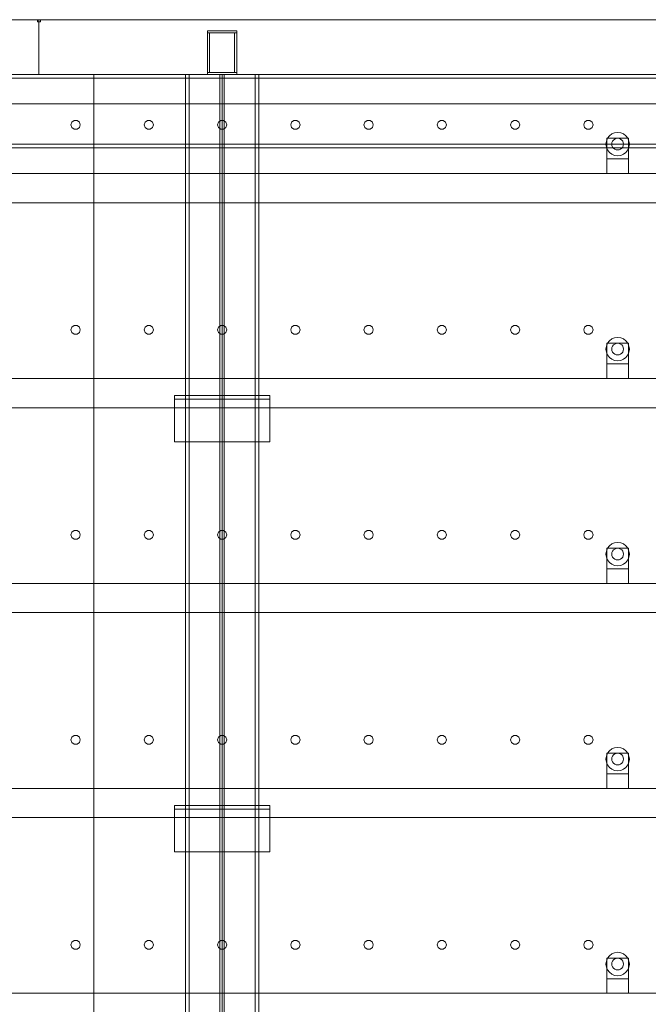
# Model space of a CAD drawing. Header units: millimetres. Extents: x -4395 to 65662, y -65530 to 6847.
# Tile 1002 of 1034: x 58185 to 59043, y 1655 to 3000. Entities that reach past the tile are written whole.
import ezdxf

# ---------------------------------------------------------------- set-up
doc = ezdxf.new("R2010")
doc.units = ezdxf.units.MM
doc.layers.add('lateral_secador', color=7, linetype='Continuous', lineweight=0)

msp = doc.modelspace()

# ---------------------------------------------------------------- linework, layer by layer
at = {"layer": 'lateral_secador'}
for p, q in [((57211.134, 3000), (58211.134, 3000)), ((58209.134, 3000), (58213.134, 3000)), ((58209.134, 3000), (58209.134, 2997)), ((58211.134, 2925), (58211.134, 3000)), ((58211.134, 3000), (59211.134, 3000)), ((58213.134, 2997), (58213.134, 3000)), ((58209.134, 2997), (58213.134, 2997)), ((58441.134, 2985), (58481.134, 2985)), ((58441.134, 2985), (58441.134, 2982)), ((58441.134, 2982), (58481.134, 2982)), ((58441.134, 2982), (58444.134, 2982)), ((58441.134, 2982), (58441.134, 2928)), ((58444.134, 2928), (58444.134, 2982)), ((58478.134, 2982), (58481.134, 2982)), ((58478.134, 2982), (58478.134, 2928)), ((58481.134, 2982), (58481.134, 2985)), ((58481.134, 2928), (58481.134, 2982)), ((40461.134, 2925), (60461.134, 2925)), ((40461.134, 2920), (60461.134, 2920)), ((57211.134, 2925), (58211.134, 2925)), ((57836.134, 2925), (58286.134, 2925)), ((58211.134, 2925), (59211.134, 2925)), ((58286.134, 0), (58286.134, 2925)), ((58286.134, 2925), (58461.134, 2925)), ((58286.134, 1400), (58286.134, 2925)), ((58411.134, 2925), (58511.134, 2925)), ((58411.134, 2925), (58411.134, 20)), ((58411.134, 2925), (58416.134, 2925)), ((58416.134, 20), (58416.134, 2925)), ((58441.134, 2928), (58481.134, 2928)), ((58441.134, 2928), (58441.134, 2925)), ((58441.134, 2928), (58444.134, 2928)), ((58441.134, 2925), (58481.134, 2925)), ((58458.134, 2925), (58464.134, 2925)), ((58458.134, 2925), (58458.134, 60)), ((58461.134, 0), (58461.134, 2925)), ((58461.134, 2925), (59461.134, 2925)), ((58464.134, 60), (58464.134, 2925)), ((58478.134, 2928), (58481.134, 2928)), ((58481.134, 2925), (58481.134, 2928)), ((58506.134, 2925), (58511.134, 2925)), ((58506.134, 2925), (58506.134, 20)), ((58511.134, 20), (58511.134, 2925)), ((40461.134, 2885), (60461.134, 2885)), ((58255.997, 2860.082), (58254.784, 2856.35)), ((58254.784, 2856.35), (58255.997, 2852.618)), ((58259.172, 2862.389), (58255.997, 2860.082)), ((58255.997, 2852.618), (58259.172, 2850.311)), ((58263.096, 2862.389), (58259.172, 2862.389)), ((58266.271, 2860.082), (58263.096, 2862.389)), ((58263.096, 2850.311), (58266.271, 2852.618)), ((58267.484, 2856.35), (58266.271, 2860.082)), ((58266.271, 2852.618), (58267.484, 2856.35)), ((58355.997, 2860.082), (58354.784, 2856.35)), ((58354.784, 2856.35), (58355.997, 2852.618)), ((58359.172, 2862.389), (58355.997, 2860.082)), ((58355.997, 2852.618), (58359.172, 2850.311)), ((58363.096, 2862.389), (58359.172, 2862.389)), ((58366.271, 2860.082), (58363.096, 2862.389)), ((58363.096, 2850.311), (58366.271, 2852.618)), ((58367.484, 2856.35), (58366.271, 2860.082)), ((58366.271, 2852.618), (58367.484, 2856.35)), ((58455.997, 2860.082), (58454.784, 2856.35)), ((58454.784, 2856.35), (58455.997, 2852.618)), ((58459.172, 2862.389), (58455.997, 2860.082)), ((58455.997, 2852.618), (58459.172, 2850.311)), ((58463.096, 2862.389), (58459.172, 2862.389)), ((58466.271, 2860.082), (58463.096, 2862.389)), ((58463.096, 2850.311), (58466.271, 2852.618)), ((58467.484, 2856.35), (58466.271, 2860.082)), ((58466.271, 2852.618), (58467.484, 2856.35)), ((58555.997, 2860.082), (58554.784, 2856.35)), ((58554.784, 2856.35), (58555.997, 2852.618)), ((58559.172, 2862.389), (58555.997, 2860.082)), ((58555.997, 2852.618), (58559.172, 2850.311)), ((58563.096, 2862.389), (58559.172, 2862.389)), ((58566.271, 2860.082), (58563.096, 2862.389)), ((58563.096, 2850.311), (58566.271, 2852.618)), ((58567.484, 2856.35), (58566.271, 2860.082)), ((58566.271, 2852.618), (58567.484, 2856.35)), ((58655.997, 2860.082), (58654.784, 2856.35)), ((58654.784, 2856.35), (58655.997, 2852.618)), ((58659.172, 2862.389), (58655.997, 2860.082)), ((58655.997, 2852.618), (58659.172, 2850.311)), ((58663.096, 2862.389), (58659.172, 2862.389)), ((58666.271, 2860.082), (58663.096, 2862.389)), ((58663.096, 2850.311), (58666.271, 2852.618)), ((58667.484, 2856.35), (58666.271, 2860.082)), ((58666.271, 2852.618), (58667.484, 2856.35)), ((58755.997, 2860.082), (58754.784, 2856.35)), ((58754.784, 2856.35), (58755.997, 2852.618)), ((58759.172, 2862.389), (58755.997, 2860.082)), ((58755.997, 2852.618), (58759.172, 2850.311)), ((58763.096, 2862.389), (58759.172, 2862.389)), ((58766.271, 2860.082), (58763.096, 2862.389)), ((58763.096, 2850.311), (58766.271, 2852.618)), ((58767.484, 2856.35), (58766.271, 2860.082)), ((58766.271, 2852.618), (58767.484, 2856.35)), ((58855.997, 2860.082), (58854.784, 2856.35)), ((58854.784, 2856.35), (58855.997, 2852.618)), ((58859.172, 2862.389), (58855.997, 2860.082)), ((58855.997, 2852.618), (58859.172, 2850.311)), ((58863.096, 2862.389), (58859.172, 2862.389)), ((58866.271, 2860.082), (58863.096, 2862.389)), ((58863.096, 2850.311), (58866.271, 2852.618)), ((58867.484, 2856.35), (58866.271, 2860.082)), ((58866.271, 2852.618), (58867.484, 2856.35)), ((58955.997, 2860.082), (58954.784, 2856.35)), ((58954.784, 2856.35), (58955.997, 2852.618)), ((58959.172, 2862.389), (58955.997, 2860.082)), ((58955.997, 2852.618), (58959.172, 2850.311)), ((58963.096, 2862.389), (58959.172, 2862.389)), ((58966.271, 2860.082), (58963.096, 2862.389)), ((58963.096, 2850.311), (58966.271, 2852.618)), ((58967.484, 2856.35), (58966.271, 2860.082)), ((58966.271, 2852.618), (58967.484, 2856.35)), ((58259.172, 2850.311), (58263.096, 2850.311)), ((58359.172, 2850.311), (58363.096, 2850.311)), ((58459.172, 2850.311), (58463.096, 2850.311)), ((58559.172, 2850.311), (58563.096, 2850.311)), ((58659.172, 2850.311), (58663.096, 2850.311)), ((58759.172, 2850.311), (58763.096, 2850.311)), ((58859.172, 2850.311), (58863.096, 2850.311)), ((58959.172, 2850.311), (58963.096, 2850.311)), ((58987.277, 2838), (58985.679, 2834.141)), ((58986.134, 2838), (59016.134, 2838)), ((58986.134, 2838), (58986.134, 2810)), ((58989.82, 2841.314), (58987.277, 2838)), ((58993.134, 2843.856), (58989.82, 2841.314)), ((58996.993, 2845.455), (58993.134, 2843.856)), ((59001.134, 2846), (58996.993, 2845.455)), ((59001.134, 2838), (58999.063, 2837.727)), ((59005.275, 2845.455), (59001.134, 2846)), ((59003.204, 2837.727), (59001.134, 2838)), ((59009.134, 2843.856), (59005.275, 2845.455)), ((59012.448, 2841.314), (59009.134, 2843.856)), ((59014.99, 2838), (59012.448, 2841.314)), ((59016.589, 2834.141), (59014.99, 2838)), ((59016.134, 2810), (59016.134, 2838)), ((40461.134, 2830), (60461.134, 2830)), ((40461.134, 2825), (60461.134, 2825)), ((58985.679, 2834.141), (58985.134, 2830)), ((58985.134, 2830), (58985.679, 2825.859)), ((58985.679, 2825.859), (58987.277, 2822)), ((58993.406, 2832.071), (58993.134, 2830)), ((58993.134, 2830), (58993.406, 2827.929)), ((58994.206, 2834), (58993.406, 2832.071)), ((58993.406, 2827.929), (58994.206, 2826)), ((58995.477, 2835.657), (58994.206, 2834)), ((58994.206, 2826), (58995.477, 2824.343)), ((58997.134, 2836.928), (58995.477, 2835.657)), ((58999.063, 2837.727), (58997.134, 2836.928)), ((59005.134, 2836.928), (59003.204, 2837.727)), ((59006.791, 2835.657), (59005.134, 2836.928)), ((59008.062, 2834), (59006.791, 2835.657)), ((59006.791, 2824.343), (59008.062, 2826)), ((59008.861, 2832.071), (59008.062, 2834)), ((59008.062, 2826), (59008.861, 2827.929)), ((59009.134, 2830), (59008.861, 2832.071)), ((59008.861, 2827.929), (59009.134, 2830)), ((59014.99, 2822), (59016.589, 2825.859)), ((59017.134, 2830), (59016.589, 2834.141)), ((59016.589, 2825.859), (59017.134, 2830)), ((58987.277, 2822), (58989.82, 2818.686)), ((58989.82, 2818.686), (58993.134, 2816.144)), ((58993.134, 2816.144), (58996.993, 2814.545)), ((58995.477, 2824.343), (58997.134, 2823.072)), ((58996.993, 2814.545), (59001.134, 2814)), ((58997.134, 2823.072), (58999.063, 2822.273)), ((58999.063, 2822.273), (59001.134, 2822)), ((59001.134, 2822), (59003.204, 2822.273)), ((59001.134, 2814), (59005.275, 2814.545)), ((59003.204, 2822.273), (59005.134, 2823.072)), ((59005.134, 2823.072), (59006.791, 2824.343)), ((59005.275, 2814.545), (59009.134, 2816.144)), ((59009.134, 2816.144), (59012.448, 2818.686)), ((59012.448, 2818.686), (59014.99, 2822)), ((58986.134, 2810), (59016.134, 2810)), ((58986.134, 2810), (58986.134, 2790)), ((59016.134, 2790), (59016.134, 2810)), ((40811.134, 2790), (60111.134, 2790)), ((58986.134, 2790), (59016.134, 2790)), ((40811.134, 2750), (60111.134, 2750)), ((58255.997, 2580.082), (58254.784, 2576.35)), ((58254.784, 2576.35), (58255.997, 2572.618)), ((58259.172, 2582.389), (58255.997, 2580.082)), ((58255.997, 2572.618), (58259.172, 2570.311)), ((58263.096, 2582.389), (58259.172, 2582.389)), ((58259.172, 2570.311), (58263.096, 2570.311)), ((58266.271, 2580.082), (58263.096, 2582.389)), ((58263.096, 2570.311), (58266.271, 2572.618)), ((58267.484, 2576.35), (58266.271, 2580.082)), ((58266.271, 2572.618), (58267.484, 2576.35)), ((58355.997, 2580.082), (58354.784, 2576.35)), ((58354.784, 2576.35), (58355.997, 2572.618)), ((58359.172, 2582.389), (58355.997, 2580.082)), ((58355.997, 2572.618), (58359.172, 2570.311)), ((58363.096, 2582.389), (58359.172, 2582.389)), ((58359.172, 2570.311), (58363.096, 2570.311)), ((58366.271, 2580.082), (58363.096, 2582.389)), ((58363.096, 2570.311), (58366.271, 2572.618)), ((58367.484, 2576.35), (58366.271, 2580.082)), ((58366.271, 2572.618), (58367.484, 2576.35)), ((58455.997, 2580.082), (58454.784, 2576.35)), ((58454.784, 2576.35), (58455.997, 2572.618)), ((58459.172, 2582.389), (58455.997, 2580.082)), ((58455.997, 2572.618), (58459.172, 2570.311)), ((58463.096, 2582.389), (58459.172, 2582.389)), ((58459.172, 2570.311), (58463.096, 2570.311)), ((58466.271, 2580.082), (58463.096, 2582.389)), ((58463.096, 2570.311), (58466.271, 2572.618)), ((58467.484, 2576.35), (58466.271, 2580.082)), ((58466.271, 2572.618), (58467.484, 2576.35)), ((58555.997, 2580.082), (58554.784, 2576.35)), ((58554.784, 2576.35), (58555.997, 2572.618)), ((58559.172, 2582.389), (58555.997, 2580.082)), ((58555.997, 2572.618), (58559.172, 2570.311)), ((58563.096, 2582.389), (58559.172, 2582.389)), ((58559.172, 2570.311), (58563.096, 2570.311)), ((58566.271, 2580.082), (58563.096, 2582.389)), ((58563.096, 2570.311), (58566.271, 2572.618)), ((58567.484, 2576.35), (58566.271, 2580.082)), ((58566.271, 2572.618), (58567.484, 2576.35)), ((58655.997, 2580.082), (58654.784, 2576.35)), ((58654.784, 2576.35), (58655.997, 2572.618)), ((58659.172, 2582.389), (58655.997, 2580.082)), ((58655.997, 2572.618), (58659.172, 2570.311)), ((58663.096, 2582.389), (58659.172, 2582.389)), ((58659.172, 2570.311), (58663.096, 2570.311)), ((58666.271, 2580.082), (58663.096, 2582.389)), ((58663.096, 2570.311), (58666.271, 2572.618)), ((58667.484, 2576.35), (58666.271, 2580.082)), ((58666.271, 2572.618), (58667.484, 2576.35)), ((58755.997, 2580.082), (58754.784, 2576.35)), ((58754.784, 2576.35), (58755.997, 2572.618)), ((58759.172, 2582.389), (58755.997, 2580.082)), ((58755.997, 2572.618), (58759.172, 2570.311)), ((58763.096, 2582.389), (58759.172, 2582.389)), ((58759.172, 2570.311), (58763.096, 2570.311)), ((58766.271, 2580.082), (58763.096, 2582.389)), ((58763.096, 2570.311), (58766.271, 2572.618)), ((58767.484, 2576.35), (58766.271, 2580.082)), ((58766.271, 2572.618), (58767.484, 2576.35)), ((58855.997, 2580.082), (58854.784, 2576.35)), ((58854.784, 2576.35), (58855.997, 2572.618)), ((58859.172, 2582.389), (58855.997, 2580.082)), ((58855.997, 2572.618), (58859.172, 2570.311)), ((58863.096, 2582.389), (58859.172, 2582.389)), ((58859.172, 2570.311), (58863.096, 2570.311)), ((58866.271, 2580.082), (58863.096, 2582.389)), ((58863.096, 2570.311), (58866.271, 2572.618)), ((58867.484, 2576.35), (58866.271, 2580.082)), ((58866.271, 2572.618), (58867.484, 2576.35)), ((58955.997, 2580.082), (58954.784, 2576.35)), ((58954.784, 2576.35), (58955.997, 2572.618)), ((58959.172, 2582.389), (58955.997, 2580.082)), ((58955.997, 2572.618), (58959.172, 2570.311)), ((58963.096, 2582.389), (58959.172, 2582.389)), ((58959.172, 2570.311), (58963.096, 2570.311)), ((58966.271, 2580.082), (58963.096, 2582.389)), ((58963.096, 2570.311), (58966.271, 2572.618)), ((58967.484, 2576.35), (58966.271, 2580.082)), ((58966.271, 2572.618), (58967.484, 2576.35)), ((58987.277, 2558), (58985.679, 2554.141)), ((58986.134, 2558), (59016.134, 2558)), ((58986.134, 2558), (58986.134, 2530)), ((58989.82, 2561.314), (58987.277, 2558)), ((58993.134, 2563.856), (58989.82, 2561.314)), ((58996.993, 2565.455), (58993.134, 2563.856)), ((58995.477, 2555.657), (58994.206, 2554)), ((58997.134, 2556.928), (58995.477, 2555.657)), ((59001.134, 2566), (58996.993, 2565.455)), ((58999.063, 2557.727), (58997.134, 2556.928)), ((59001.134, 2558), (58999.063, 2557.727)), ((59005.275, 2565.455), (59001.134, 2566)), ((59003.204, 2557.727), (59001.134, 2558)), ((59005.134, 2556.928), (59003.204, 2557.727)), ((59006.791, 2555.657), (59005.134, 2556.928)), ((59009.134, 2563.856), (59005.275, 2565.455)), ((59008.062, 2554), (59006.791, 2555.657)), ((59012.448, 2561.314), (59009.134, 2563.856)), ((59014.99, 2558), (59012.448, 2561.314)), ((59016.589, 2554.141), (59014.99, 2558)), ((59016.134, 2530), (59016.134, 2558)), ((58985.679, 2554.141), (58985.134, 2550)), ((58985.134, 2550), (58985.679, 2545.859)), ((58985.679, 2545.859), (58987.277, 2542)), ((58993.406, 2552.071), (58993.134, 2550)), ((58993.134, 2550), (58993.406, 2547.929)), ((58994.206, 2554), (58993.406, 2552.071)), ((58993.406, 2547.929), (58994.206, 2546)), ((58994.206, 2546), (58995.477, 2544.343)), ((58995.477, 2544.343), (58997.134, 2543.072)), ((58997.134, 2543.072), (58999.063, 2542.273)), ((58999.063, 2542.273), (59001.134, 2542)), ((59001.134, 2542), (59003.204, 2542.273)), ((59003.204, 2542.273), (59005.134, 2543.072)), ((59005.134, 2543.072), (59006.791, 2544.343)), ((59006.791, 2544.343), (59008.062, 2546)), ((59008.861, 2552.071), (59008.062, 2554)), ((59008.062, 2546), (59008.861, 2547.929)), ((59009.134, 2550), (59008.861, 2552.071)), ((59008.861, 2547.929), (59009.134, 2550)), ((59014.99, 2542), (59016.589, 2545.859)), ((59017.134, 2550), (59016.589, 2554.141)), ((59016.589, 2545.859), (59017.134, 2550)), ((58986.134, 2530), (59016.134, 2530)), ((58986.134, 2530), (58986.134, 2510)), ((58987.277, 2542), (58989.82, 2538.686)), ((58989.82, 2538.686), (58993.134, 2536.144)), ((58993.134, 2536.144), (58996.993, 2534.545)), ((58996.993, 2534.545), (59001.134, 2534)), ((59001.134, 2534), (59005.275, 2534.545)), ((59005.275, 2534.545), (59009.134, 2536.144)), ((59009.134, 2536.144), (59012.448, 2538.686)), ((59012.448, 2538.686), (59014.99, 2542)), ((59016.134, 2510), (59016.134, 2530)), ((40811.134, 2510), (60111.134, 2510)), ((58986.134, 2510), (59016.134, 2510)), ((58396.134, 2486.5), (58526.134, 2486.5)), ((58396.134, 2486.5), (58396.134, 2423.5)), ((58396.134, 2486.5), (58396.134, 2481.5)), ((58396.134, 2481.5), (58526.134, 2481.5)), ((58526.134, 2423.5), (58526.134, 2486.5)), ((58526.134, 2481.5), (58526.134, 2486.5)), ((40811.134, 2470), (60111.134, 2470)), ((58396.134, 2423.5), (58526.134, 2423.5)), ((58255.997, 2300.082), (58254.784, 2296.35)), ((58259.172, 2302.389), (58255.997, 2300.082)), ((58263.096, 2302.389), (58259.172, 2302.389)), ((58266.271, 2300.082), (58263.096, 2302.389)), ((58267.484, 2296.35), (58266.271, 2300.082)), ((58355.997, 2300.082), (58354.784, 2296.35)), ((58359.172, 2302.389), (58355.997, 2300.082)), ((58363.096, 2302.389), (58359.172, 2302.389)), ((58366.271, 2300.082), (58363.096, 2302.389)), ((58367.484, 2296.35), (58366.271, 2300.082)), ((58455.997, 2300.082), (58454.784, 2296.35)), ((58459.172, 2302.389), (58455.997, 2300.082)), ((58463.096, 2302.389), (58459.172, 2302.389)), ((58466.271, 2300.082), (58463.096, 2302.389)), ((58467.484, 2296.35), (58466.271, 2300.082)), ((58555.997, 2300.082), (58554.784, 2296.35)), ((58559.172, 2302.389), (58555.997, 2300.082)), ((58563.096, 2302.389), (58559.172, 2302.389)), ((58566.271, 2300.082), (58563.096, 2302.389)), ((58567.484, 2296.35), (58566.271, 2300.082)), ((58655.997, 2300.082), (58654.784, 2296.35)), ((58659.172, 2302.389), (58655.997, 2300.082)), ((58663.096, 2302.389), (58659.172, 2302.389)), ((58666.271, 2300.082), (58663.096, 2302.389)), ((58667.484, 2296.35), (58666.271, 2300.082)), ((58755.997, 2300.082), (58754.784, 2296.35)), ((58759.172, 2302.389), (58755.997, 2300.082)), ((58763.096, 2302.389), (58759.172, 2302.389)), ((58766.271, 2300.082), (58763.096, 2302.389)), ((58767.484, 2296.35), (58766.271, 2300.082)), ((58855.997, 2300.082), (58854.784, 2296.35)), ((58859.172, 2302.389), (58855.997, 2300.082)), ((58863.096, 2302.389), (58859.172, 2302.389)), ((58866.271, 2300.082), (58863.096, 2302.389)), ((58867.484, 2296.35), (58866.271, 2300.082)), ((58955.997, 2300.082), (58954.784, 2296.35)), ((58959.172, 2302.389), (58955.997, 2300.082)), ((58963.096, 2302.389), (58959.172, 2302.389)), ((58966.271, 2300.082), (58963.096, 2302.389)), ((58967.484, 2296.35), (58966.271, 2300.082)), ((58254.784, 2296.35), (58255.997, 2292.618)), ((58255.997, 2292.618), (58259.172, 2290.311)), ((58259.172, 2290.311), (58263.096, 2290.311)), ((58263.096, 2290.311), (58266.271, 2292.618)), ((58266.271, 2292.618), (58267.484, 2296.35)), ((58354.784, 2296.35), (58355.997, 2292.618)), ((58355.997, 2292.618), (58359.172, 2290.311)), ((58359.172, 2290.311), (58363.096, 2290.311)), ((58363.096, 2290.311), (58366.271, 2292.618)), ((58366.271, 2292.618), (58367.484, 2296.35)), ((58454.784, 2296.35), (58455.997, 2292.618)), ((58455.997, 2292.618), (58459.172, 2290.311)), ((58459.172, 2290.311), (58463.096, 2290.311)), ((58463.096, 2290.311), (58466.271, 2292.618)), ((58466.271, 2292.618), (58467.484, 2296.35)), ((58554.784, 2296.35), (58555.997, 2292.618)), ((58555.997, 2292.618), (58559.172, 2290.311)), ((58559.172, 2290.311), (58563.096, 2290.311)), ((58563.096, 2290.311), (58566.271, 2292.618)), ((58566.271, 2292.618), (58567.484, 2296.35)), ((58654.784, 2296.35), (58655.997, 2292.618)), ((58655.997, 2292.618), (58659.172, 2290.311)), ((58659.172, 2290.311), (58663.096, 2290.311)), ((58663.096, 2290.311), (58666.271, 2292.618)), ((58666.271, 2292.618), (58667.484, 2296.35)), ((58754.784, 2296.35), (58755.997, 2292.618)), ((58755.997, 2292.618), (58759.172, 2290.311)), ((58759.172, 2290.311), (58763.096, 2290.311)), ((58763.096, 2290.311), (58766.271, 2292.618)), ((58766.271, 2292.618), (58767.484, 2296.35)), ((58854.784, 2296.35), (58855.997, 2292.618)), ((58855.997, 2292.618), (58859.172, 2290.311)), ((58859.172, 2290.311), (58863.096, 2290.311)), ((58863.096, 2290.311), (58866.271, 2292.618)), ((58866.271, 2292.618), (58867.484, 2296.35)), ((58954.784, 2296.35), (58955.997, 2292.618)), ((58955.997, 2292.618), (58959.172, 2290.311)), ((58959.172, 2290.311), (58963.096, 2290.311)), ((58963.096, 2290.311), (58966.271, 2292.618)), ((58966.271, 2292.618), (58967.484, 2296.35)), ((58985.679, 2274.141), (58985.134, 2270)), ((58987.277, 2278), (58985.679, 2274.141)), ((58986.134, 2278), (59016.134, 2278)), ((58986.134, 2278), (58986.134, 2250)), ((58989.82, 2281.314), (58987.277, 2278)), ((58993.134, 2283.856), (58989.82, 2281.314)), ((58996.993, 2285.455), (58993.134, 2283.856)), ((58994.206, 2274), (58993.406, 2272.071)), ((58995.477, 2275.657), (58994.206, 2274)), ((58997.134, 2276.928), (58995.477, 2275.657)), ((59001.134, 2286), (58996.993, 2285.455)), ((58999.063, 2277.727), (58997.134, 2276.928)), ((59001.134, 2278), (58999.063, 2277.727)), ((59005.275, 2285.455), (59001.134, 2286)), ((59003.204, 2277.727), (59001.134, 2278)), ((59005.134, 2276.928), (59003.204, 2277.727)), ((59006.791, 2275.657), (59005.134, 2276.928)), ((59009.134, 2283.856), (59005.275, 2285.455)), ((59008.062, 2274), (59006.791, 2275.657)), ((59008.861, 2272.071), (59008.062, 2274)), ((59012.448, 2281.314), (59009.134, 2283.856)), ((59014.99, 2278), (59012.448, 2281.314)), ((59016.589, 2274.141), (59014.99, 2278)), ((59016.134, 2250), (59016.134, 2278)), ((59017.134, 2270), (59016.589, 2274.141)), ((58985.134, 2270), (58985.679, 2265.859)), ((58985.679, 2265.859), (58987.277, 2262)), ((58987.277, 2262), (58989.82, 2258.686)), ((58993.406, 2272.071), (58993.134, 2270)), ((58993.134, 2270), (58993.406, 2267.929)), ((58993.406, 2267.929), (58994.206, 2266)), ((58994.206, 2266), (58995.477, 2264.343)), ((58995.477, 2264.343), (58997.134, 2263.072)), ((58997.134, 2263.072), (58999.063, 2262.273)), ((58999.063, 2262.273), (59001.134, 2262)), ((59001.134, 2262), (59003.204, 2262.273)), ((59003.204, 2262.273), (59005.134, 2263.072)), ((59005.134, 2263.072), (59006.791, 2264.343)), ((59006.791, 2264.343), (59008.062, 2266)), ((59008.062, 2266), (59008.861, 2267.929)), ((59009.134, 2270), (59008.861, 2272.071)), ((59008.861, 2267.929), (59009.134, 2270)), ((59012.448, 2258.686), (59014.99, 2262)), ((59014.99, 2262), (59016.589, 2265.859)), ((59016.589, 2265.859), (59017.134, 2270)), ((58986.134, 2250), (59016.134, 2250)), ((58986.134, 2250), (58986.134, 2230)), ((58989.82, 2258.686), (58993.134, 2256.144)), ((58993.134, 2256.144), (58996.993, 2254.545)), ((58996.993, 2254.545), (59001.134, 2254)), ((59001.134, 2254), (59005.275, 2254.545)), ((59005.275, 2254.545), (59009.134, 2256.144)), ((59009.134, 2256.144), (59012.448, 2258.686)), ((59016.134, 2230), (59016.134, 2250)), ((40811.134, 2230), (60111.134, 2230)), ((58986.134, 2230), (59016.134, 2230)), ((40811.134, 2190), (60111.134, 2190)), ((58255.997, 2020.082), (58254.784, 2016.35)), ((58259.172, 2022.389), (58255.997, 2020.082)), ((58263.096, 2022.389), (58259.172, 2022.389)), ((58266.271, 2020.082), (58263.096, 2022.389)), ((58267.484, 2016.35), (58266.271, 2020.082)), ((58355.997, 2020.082), (58354.784, 2016.35)), ((58359.172, 2022.389), (58355.997, 2020.082)), ((58363.096, 2022.389), (58359.172, 2022.389)), ((58366.271, 2020.082), (58363.096, 2022.389)), ((58367.484, 2016.35), (58366.271, 2020.082)), ((58455.997, 2020.082), (58454.784, 2016.35)), ((58459.172, 2022.389), (58455.997, 2020.082)), ((58463.096, 2022.389), (58459.172, 2022.389)), ((58466.271, 2020.082), (58463.096, 2022.389)), ((58467.484, 2016.35), (58466.271, 2020.082)), ((58555.997, 2020.082), (58554.784, 2016.35)), ((58559.172, 2022.389), (58555.997, 2020.082)), ((58563.096, 2022.389), (58559.172, 2022.389)), ((58566.271, 2020.082), (58563.096, 2022.389)), ((58567.484, 2016.35), (58566.271, 2020.082)), ((58655.997, 2020.082), (58654.784, 2016.35)), ((58659.172, 2022.389), (58655.997, 2020.082)), ((58663.096, 2022.389), (58659.172, 2022.389)), ((58666.271, 2020.082), (58663.096, 2022.389)), ((58667.484, 2016.35), (58666.271, 2020.082)), ((58755.997, 2020.082), (58754.784, 2016.35)), ((58759.172, 2022.389), (58755.997, 2020.082)), ((58763.096, 2022.389), (58759.172, 2022.389)), ((58766.271, 2020.082), (58763.096, 2022.389)), ((58767.484, 2016.35), (58766.271, 2020.082)), ((58855.997, 2020.082), (58854.784, 2016.35)), ((58859.172, 2022.389), (58855.997, 2020.082)), ((58863.096, 2022.389), (58859.172, 2022.389)), ((58866.271, 2020.082), (58863.096, 2022.389)), ((58867.484, 2016.35), (58866.271, 2020.082)), ((58955.997, 2020.082), (58954.784, 2016.35)), ((58959.172, 2022.389), (58955.997, 2020.082)), ((58963.096, 2022.389), (58959.172, 2022.389)), ((58966.271, 2020.082), (58963.096, 2022.389)), ((58967.484, 2016.35), (58966.271, 2020.082)), ((58254.784, 2016.35), (58255.997, 2012.618)), ((58255.997, 2012.618), (58259.172, 2010.311)), ((58259.172, 2010.311), (58263.096, 2010.311)), ((58263.096, 2010.311), (58266.271, 2012.618)), ((58266.271, 2012.618), (58267.484, 2016.35)), ((58354.784, 2016.35), (58355.997, 2012.618)), ((58355.997, 2012.618), (58359.172, 2010.311)), ((58359.172, 2010.311), (58363.096, 2010.311)), ((58363.096, 2010.311), (58366.271, 2012.618)), ((58366.271, 2012.618), (58367.484, 2016.35)), ((58454.784, 2016.35), (58455.997, 2012.618)), ((58455.997, 2012.618), (58459.172, 2010.311)), ((58459.172, 2010.311), (58463.096, 2010.311)), ((58463.096, 2010.311), (58466.271, 2012.618)), ((58466.271, 2012.618), (58467.484, 2016.35)), ((58554.784, 2016.35), (58555.997, 2012.618)), ((58555.997, 2012.618), (58559.172, 2010.311)), ((58559.172, 2010.311), (58563.096, 2010.311)), ((58563.096, 2010.311), (58566.271, 2012.618)), ((58566.271, 2012.618), (58567.484, 2016.35)), ((58654.784, 2016.35), (58655.997, 2012.618)), ((58655.997, 2012.618), (58659.172, 2010.311)), ((58659.172, 2010.311), (58663.096, 2010.311)), ((58663.096, 2010.311), (58666.271, 2012.618)), ((58666.271, 2012.618), (58667.484, 2016.35)), ((58754.784, 2016.35), (58755.997, 2012.618)), ((58755.997, 2012.618), (58759.172, 2010.311)), ((58759.172, 2010.311), (58763.096, 2010.311)), ((58763.096, 2010.311), (58766.271, 2012.618)), ((58766.271, 2012.618), (58767.484, 2016.35)), ((58854.784, 2016.35), (58855.997, 2012.618)), ((58855.997, 2012.618), (58859.172, 2010.311)), ((58859.172, 2010.311), (58863.096, 2010.311)), ((58863.096, 2010.311), (58866.271, 2012.618)), ((58866.271, 2012.618), (58867.484, 2016.35)), ((58954.784, 2016.35), (58955.997, 2012.618)), ((58955.997, 2012.618), (58959.172, 2010.311)), ((58959.172, 2010.311), (58963.096, 2010.311)), ((58963.096, 2010.311), (58966.271, 2012.618)), ((58966.271, 2012.618), (58967.484, 2016.35)), ((58996.993, 2005.455), (58993.134, 2003.856)), ((59001.134, 2006), (58996.993, 2005.455)), ((59005.275, 2005.455), (59001.134, 2006)), ((59009.134, 2003.856), (59005.275, 2005.455)), ((58985.679, 1994.141), (58985.134, 1990)), ((58987.277, 1998), (58985.679, 1994.141)), ((58986.134, 1998), (59016.134, 1998)), ((58986.134, 1998), (58986.134, 1970)), ((58989.82, 2001.314), (58987.277, 1998)), ((58993.134, 2003.856), (58989.82, 2001.314)), ((58993.406, 1992.071), (58993.134, 1990)), ((58994.206, 1994), (58993.406, 1992.071)), ((58995.477, 1995.657), (58994.206, 1994)), ((58997.134, 1996.928), (58995.477, 1995.657)), ((58999.063, 1997.727), (58997.134, 1996.928)), ((59001.134, 1998), (58999.063, 1997.727)), ((59003.204, 1997.727), (59001.134, 1998)), ((59005.134, 1996.928), (59003.204, 1997.727)), ((59006.791, 1995.657), (59005.134, 1996.928)), ((59008.062, 1994), (59006.791, 1995.657)), ((59008.861, 1992.071), (59008.062, 1994)), ((59009.134, 1990), (59008.861, 1992.071)), ((59012.448, 2001.314), (59009.134, 2003.856)), ((59014.99, 1998), (59012.448, 2001.314)), ((59016.589, 1994.141), (59014.99, 1998)), ((59016.134, 1970), (59016.134, 1998)), ((59017.134, 1990), (59016.589, 1994.141)), ((58985.134, 1990), (58985.679, 1985.859)), ((58985.679, 1985.859), (58987.277, 1982)), ((58987.277, 1982), (58989.82, 1978.686)), ((58989.82, 1978.686), (58993.134, 1976.144)), ((58993.134, 1990), (58993.406, 1987.929)), ((58993.406, 1987.929), (58994.206, 1986)), ((58994.206, 1986), (58995.477, 1984.343)), ((58995.477, 1984.343), (58997.134, 1983.072)), ((58997.134, 1983.072), (58999.063, 1982.273)), ((58999.063, 1982.273), (59001.134, 1982)), ((59001.134, 1982), (59003.204, 1982.273)), ((59003.204, 1982.273), (59005.134, 1983.072)), ((59005.134, 1983.072), (59006.791, 1984.343)), ((59006.791, 1984.343), (59008.062, 1986)), ((59008.062, 1986), (59008.861, 1987.929)), ((59008.861, 1987.929), (59009.134, 1990)), ((59009.134, 1976.144), (59012.448, 1978.686)), ((59012.448, 1978.686), (59014.99, 1982)), ((59014.99, 1982), (59016.589, 1985.859)), ((59016.589, 1985.859), (59017.134, 1990)), ((58986.134, 1970), (59016.134, 1970)), ((58986.134, 1970), (58986.134, 1950)), ((58993.134, 1976.144), (58996.993, 1974.545)), ((58996.993, 1974.545), (59001.134, 1974)), ((59001.134, 1974), (59005.275, 1974.545)), ((59005.275, 1974.545), (59009.134, 1976.144)), ((59016.134, 1950), (59016.134, 1970)), ((40811.134, 1950), (60111.134, 1950)), ((58986.134, 1950), (59016.134, 1950)), ((58396.134, 1926.5), (58526.134, 1926.5)), ((58396.134, 1926.5), (58396.134, 1863.5)), ((58396.134, 1926.5), (58396.134, 1921.5)), ((58526.134, 1863.5), (58526.134, 1926.5)), ((58526.134, 1921.5), (58526.134, 1926.5)), ((40811.134, 1910), (60111.134, 1910)), ((58396.134, 1921.5), (58526.134, 1921.5)), ((58396.134, 1863.5), (58526.134, 1863.5)), ((58255.997, 1740.082), (58254.784, 1736.35)), ((58254.784, 1736.35), (58255.997, 1732.618)), ((58259.172, 1742.389), (58255.997, 1740.082)), ((58263.096, 1742.389), (58259.172, 1742.389)), ((58266.271, 1740.082), (58263.096, 1742.389)), ((58267.484, 1736.35), (58266.271, 1740.082)), ((58266.271, 1732.618), (58267.484, 1736.35)), ((58355.997, 1740.082), (58354.784, 1736.35)), ((58354.784, 1736.35), (58355.997, 1732.618)), ((58359.172, 1742.389), (58355.997, 1740.082)), ((58363.096, 1742.389), (58359.172, 1742.389)), ((58366.271, 1740.082), (58363.096, 1742.389)), ((58367.484, 1736.35), (58366.271, 1740.082)), ((58366.271, 1732.618), (58367.484, 1736.35)), ((58455.997, 1740.082), (58454.784, 1736.35)), ((58454.784, 1736.35), (58455.997, 1732.618)), ((58459.172, 1742.389), (58455.997, 1740.082)), ((58463.096, 1742.389), (58459.172, 1742.389)), ((58466.271, 1740.082), (58463.096, 1742.389)), ((58467.484, 1736.35), (58466.271, 1740.082)), ((58466.271, 1732.618), (58467.484, 1736.35)), ((58555.997, 1740.082), (58554.784, 1736.35)), ((58554.784, 1736.35), (58555.997, 1732.618)), ((58559.172, 1742.389), (58555.997, 1740.082)), ((58563.096, 1742.389), (58559.172, 1742.389)), ((58566.271, 1740.082), (58563.096, 1742.389)), ((58567.484, 1736.35), (58566.271, 1740.082)), ((58566.271, 1732.618), (58567.484, 1736.35)), ((58655.997, 1740.082), (58654.784, 1736.35)), ((58654.784, 1736.35), (58655.997, 1732.618)), ((58659.172, 1742.389), (58655.997, 1740.082)), ((58663.096, 1742.389), (58659.172, 1742.389)), ((58666.271, 1740.082), (58663.096, 1742.389)), ((58667.484, 1736.35), (58666.271, 1740.082)), ((58666.271, 1732.618), (58667.484, 1736.35)), ((58755.997, 1740.082), (58754.784, 1736.35)), ((58754.784, 1736.35), (58755.997, 1732.618)), ((58759.172, 1742.389), (58755.997, 1740.082)), ((58763.096, 1742.389), (58759.172, 1742.389)), ((58766.271, 1740.082), (58763.096, 1742.389)), ((58767.484, 1736.35), (58766.271, 1740.082)), ((58766.271, 1732.618), (58767.484, 1736.35)), ((58855.997, 1740.082), (58854.784, 1736.35)), ((58854.784, 1736.35), (58855.997, 1732.618)), ((58859.172, 1742.389), (58855.997, 1740.082)), ((58863.096, 1742.389), (58859.172, 1742.389)), ((58866.271, 1740.082), (58863.096, 1742.389)), ((58867.484, 1736.35), (58866.271, 1740.082)), ((58866.271, 1732.618), (58867.484, 1736.35)), ((58955.997, 1740.082), (58954.784, 1736.35)), ((58954.784, 1736.35), (58955.997, 1732.618)), ((58959.172, 1742.389), (58955.997, 1740.082)), ((58963.096, 1742.389), (58959.172, 1742.389)), ((58966.271, 1740.082), (58963.096, 1742.389)), ((58967.484, 1736.35), (58966.271, 1740.082)), ((58966.271, 1732.618), (58967.484, 1736.35)), ((58255.997, 1732.618), (58259.172, 1730.311)), ((58259.172, 1730.311), (58263.096, 1730.311)), ((58263.096, 1730.311), (58266.271, 1732.618)), ((58355.997, 1732.618), (58359.172, 1730.311)), ((58359.172, 1730.311), (58363.096, 1730.311)), ((58363.096, 1730.311), (58366.271, 1732.618)), ((58455.997, 1732.618), (58459.172, 1730.311)), ((58459.172, 1730.311), (58463.096, 1730.311)), ((58463.096, 1730.311), (58466.271, 1732.618)), ((58555.997, 1732.618), (58559.172, 1730.311)), ((58559.172, 1730.311), (58563.096, 1730.311)), ((58563.096, 1730.311), (58566.271, 1732.618)), ((58655.997, 1732.618), (58659.172, 1730.311)), ((58659.172, 1730.311), (58663.096, 1730.311)), ((58663.096, 1730.311), (58666.271, 1732.618)), ((58755.997, 1732.618), (58759.172, 1730.311)), ((58759.172, 1730.311), (58763.096, 1730.311)), ((58763.096, 1730.311), (58766.271, 1732.618)), ((58855.997, 1732.618), (58859.172, 1730.311)), ((58859.172, 1730.311), (58863.096, 1730.311)), ((58863.096, 1730.311), (58866.271, 1732.618)), ((58955.997, 1732.618), (58959.172, 1730.311)), ((58959.172, 1730.311), (58963.096, 1730.311)), ((58963.096, 1730.311), (58966.271, 1732.618)), ((58993.134, 1723.856), (58989.82, 1721.314)), ((58996.993, 1725.455), (58993.134, 1723.856)), ((59001.134, 1726), (58996.993, 1725.455)), ((59005.275, 1725.455), (59001.134, 1726)), ((59009.134, 1723.856), (59005.275, 1725.455)), ((59012.448, 1721.314), (59009.134, 1723.856)), ((58985.679, 1714.141), (58985.134, 1710)), ((58985.134, 1710), (58985.679, 1705.859)), ((58987.277, 1718), (58985.679, 1714.141)), ((58986.134, 1718), (59016.134, 1718)), ((58986.134, 1718), (58986.134, 1690)), ((58989.82, 1721.314), (58987.277, 1718)), ((58993.406, 1712.071), (58993.134, 1710)), ((58993.134, 1710), (58993.406, 1707.929)), ((58994.206, 1714), (58993.406, 1712.071)), ((58995.477, 1715.657), (58994.206, 1714)), ((58997.134, 1716.928), (58995.477, 1715.657)), ((58999.063, 1717.727), (58997.134, 1716.928)), ((59001.134, 1718), (58999.063, 1717.727)), ((59003.204, 1717.727), (59001.134, 1718)), ((59005.134, 1716.928), (59003.204, 1717.727)), ((59006.791, 1715.657), (59005.134, 1716.928)), ((59008.062, 1714), (59006.791, 1715.657)), ((59008.861, 1712.071), (59008.062, 1714)), ((59009.134, 1710), (59008.861, 1712.071)), ((59008.861, 1707.929), (59009.134, 1710)), ((59014.99, 1718), (59012.448, 1721.314)), ((59016.589, 1714.141), (59014.99, 1718)), ((59016.134, 1690), (59016.134, 1718)), ((59017.134, 1710), (59016.589, 1714.141)), ((59016.589, 1705.859), (59017.134, 1710)), ((58985.679, 1705.859), (58987.277, 1702)), ((58987.277, 1702), (58989.82, 1698.686)), ((58989.82, 1698.686), (58993.134, 1696.144)), ((58993.134, 1696.144), (58996.993, 1694.545)), ((58993.406, 1707.929), (58994.206, 1706)), ((58994.206, 1706), (58995.477, 1704.343)), ((58995.477, 1704.343), (58997.134, 1703.072)), ((58997.134, 1703.072), (58999.063, 1702.273)), ((58999.063, 1702.273), (59001.134, 1702)), ((59001.134, 1702), (59003.204, 1702.273)), ((59003.204, 1702.273), (59005.134, 1703.072)), ((59005.134, 1703.072), (59006.791, 1704.343)), ((59005.275, 1694.545), (59009.134, 1696.144)), ((59006.791, 1704.343), (59008.062, 1706)), ((59008.062, 1706), (59008.861, 1707.929)), ((59009.134, 1696.144), (59012.448, 1698.686)), ((59012.448, 1698.686), (59014.99, 1702)), ((59014.99, 1702), (59016.589, 1705.859)), ((58986.134, 1690), (59016.134, 1690)), ((58986.134, 1690), (58986.134, 1670)), ((58996.993, 1694.545), (59001.134, 1694)), ((59001.134, 1694), (59005.275, 1694.545)), ((59016.134, 1670), (59016.134, 1690)), ((40811.134, 1670), (60111.134, 1670)), ((58986.134, 1670), (59016.134, 1670))]:
    msp.add_line(p, q, dxfattribs=at)

doc.saveas('drawing.dxf')
